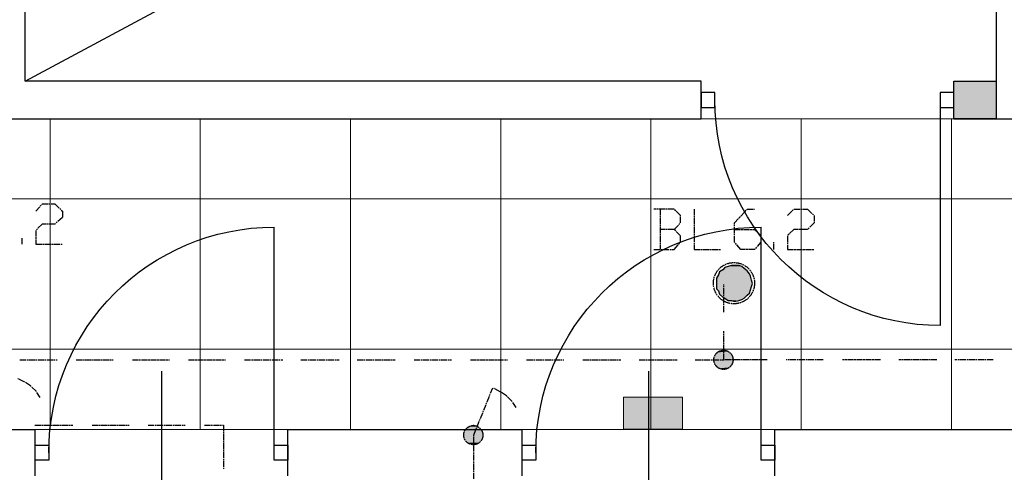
# Model space of a CAD drawing. Header units: millimetres. Extents: x -523 to 1404227, y -783705 to 1038705.
# Tile 476 of 508: x 906871 to 910804, y 223594 to 225400. Entities that reach past the tile are written whole.
import ezdxf

# ---------------------------------------------------------------- set-up
doc = ezdxf.new("R2010")
doc.units = ezdxf.units.MM
doc.linetypes.add('ACAD_ISO08W100', pattern=[36, 24, -3, 6, -3])
doc.layers.add('!!ELEKTRYKA', color=7, linetype='Continuous')

# ---------------------------------------------------------------- blocks, each defined once
blk = doc.blocks.new('dr1h901')
at = {"color": 0}
blk.add_line((-0.5, 0), (-0.5, 1), dxfattribs=at)
blk.add_line((0, 0.3622), (0, -0.2655))
blk.add_arc((-0.5, 0), 1, 0, 90, dxfattribs=at)
blk = doc.blocks.new('jamb')
blk.add_lwpolyline([(-0.5, -0.5), (-0.5, 0.5), (0.5, 0.5), (0.5, -0.5)], close=True)

msp = doc.modelspace()

# ---------------------------------------------------------------- hatches: boundary and pattern name
at = {"layer": '!!ELEKTRYKA'}
h = msp.add_hatch(color=252, dxfattribs=at)
h.dxf.hatch_style = 1
h.paths.add_polyline_path([(910772.7, 225155.06), (910602.7, 225155.06), (910602.7, 225005.06), (910772.7, 225005.06)])
at = {"layer": '!!ELEKTRYKA', "lineweight": 18}
msp.add_hatch(color=1, dxfattribs=at).paths.add_polyline_path([(909283.46, 223893.92), (909518.32, 223893.92), (909518.32, 223767.04), (909283.46, 223767.04)])

# ---------------------------------------------------------------- linework, layer by layer
at = {"layer": '!!ELEKTRYKA', "color": 252}
for p, q in [((906892.7, 225155.06), (906892.7, 227235.06)), ((906892.7, 225155.06), (910772.7, 227235.06)), ((910772.7, 225005.06), (910772.7, 227235.06)), ((909592.7, 225155.06), (906892.7, 225155.06)), ((909592.7, 225005.06), (909592.7, 225155.06)), ((910602.7, 225155.06), (910772.7, 225155.06)), ((910602.7, 225005.06), (910602.7, 225155.06)), ((909592.7, 225110.06), (909592.7, 225050.06)), ((909647.7, 225110.06), (909592.7, 225110.06)), ((909647.7, 225050.06), (909647.7, 225110.06)), ((910547.7, 225110.06), (910547.7, 225050.06)), ((910602.7, 225110.06), (910547.7, 225110.06)), ((910602.7, 225050.06), (910602.7, 225110.06)), ((909592.7, 225050.06), (909647.7, 225050.06)), ((910547.7, 225050.06), (910602.7, 225050.06)), ((906742.7, 225005.06), (909592.7, 225005.06)), ((910602.7, 225005.06), (911162.7, 225005.06)), ((910772.7, 225005.06), (910602.7, 225005.06)), ((906432.7, 223765.06), (906932.7, 223765.06)), ((906932.7, 223580.06), (906932.7, 223765.06)), ((907942.7, 223765.06), (908877.7, 223765.06)), ((907942.7, 223580.06), (907942.7, 223765.06)), ((908877.7, 223580.06), (908877.7, 223765.06)), ((909887.7, 223765.06), (911112.7, 223765.06)), ((909887.7, 223580.06), (909887.7, 223765.06))]:
    msp.add_line(p, q, dxfattribs=at)
at = {"layer": '!!ELEKTRYKA', "color": 252, "lineweight": 20}
for p, q in [((909592.7, 225005.06), (909592.7, 225155.06)), ((910602.7, 225155.06), (910602.7, 225005.06))]:
    msp.add_line(p, q, dxfattribs=at)
at = {"layer": '!!ELEKTRYKA', "color": 252, "extrusion": (0, 0, -1)}
msp.add_line((910547.7, 225080.06), (910547.7, 224180.06), dxfattribs=at)
at = {"layer": '!!ELEKTRYKA', "color": 252, "lineweight": 15, "ltscale": 15}
for p, q in [((906992.7, 225005.06), (906992.7, 223765.06)), ((907592.7, 225005.06), (907592.7, 223765.06)), ((908192.7, 225005.06), (908192.7, 223765.06)), ((908792.7, 225005.06), (908792.7, 223765.06)), ((909392.7, 225005.06), (909392.7, 223765.06)), ((909592.7, 225005.06), (910602.7, 225005.06)), ((909992.7, 225005.06), (909992.7, 223765.06)), ((910592.7, 225005.06), (910592.7, 223765.06)), ((904592.7, 224685.06), (912852.7, 224685.06)), ((904592.7, 224085.06), (912852.7, 224085.06)), ((906932.7, 223765.06), (907942.7, 223765.06)), ((908877.7, 223765.06), (909887.7, 223765.06))]:
    msp.add_line(p, q, dxfattribs=at)
at = {"layer": '!!ELEKTRYKA', "color": 5, "linetype": 'ACAD_ISO08W100', "lineweight": -3}
for points in [[(906936.16, 224635.69), (906961.46, 224665.32), (907012.06, 224665.32), (907042.3, 224635.69), (907042.3, 224610.33), (907012.06, 224584.91), (906961.46, 224584.91), (906936.16, 224559.48), (906936.16, 224504.5), (907042.3, 224504.5)], [(909485.13, 224563.68), (909510.41, 224589.09), (909510.41, 224618.76), (909485.13, 224644.16), (909404.47, 224644.16)], [(909429.31, 224644.24), (909429.31, 224483.38)], [(909565.25, 224644.18), (909565.25, 224483.3), (909671.02, 224483.3)], [(909726.03, 224563.71), (909806.43, 224563.71), (909831.63, 224538.33), (909831.63, 224512.95), (909806.43, 224483.31), (909751.23, 224483.31), (909726.03, 224512.95), (909726.03, 224589.15), (909777.03, 224644.17), (909806.43, 224644.17)], [(909937.88, 224618.71), (909963.02, 224644.15), (910018.1, 224644.15), (910043.84, 224618.71), (910043.84, 224589.13), (910018.1, 224563.69), (909963.02, 224563.69), (909937.88, 224538.31), (909937.88, 224483.29), (910043.84, 224483.29)], [(906880.95, 224504.49), (906880.95, 224529.93)], [(909404.47, 224483.26), (909485.13, 224483.26), (909510.41, 224512.88), (909510.41, 224538.28), (909485.13, 224563.68), (909429.75, 224563.68)], [(909882.67, 224483.31), (909882.67, 224512.91)], [(909683.25, 224233.62), (909683.25, 224343.64)], [(909569.39, 224043.04), (909683.57, 224043.04), (909683.57, 224157.34)], [(906872.67, 224043.06), (907020.87, 224043.06)], [(907096.82, 224043.06), (907245.02, 224043.06)], [(907321.58, 224043.06), (907469.78, 224043.06)], [(907545.73, 224043.06), (907693.93, 224043.06)], [(907769.88, 224043.06), (907922.4, 224043.06)], [(907994.64, 224043.06), (908147.16, 224043.06)], [(908218.79, 224043.06), (908371.31, 224043.06)], [(908447.26, 224043.06), (908595.46, 224043.06)], [(908672.02, 224043.06), (908820.22, 224043.06)], [(908896.17, 224043.06), (909044.37, 224043.06)], [(909120.32, 224043.06), (909272.84, 224043.06)], [(909345.08, 224043.06), (909497.6, 224043.06)], [(909856.72, 224043.1), (909683.25, 224043.1)], [(910080.93, 224043.07), (909933.05, 224043.07)], [(910309.64, 224043.07), (910157.56, 224043.07)], [(910534.15, 224043.07), (910382.08, 224043.07)], [(910758.67, 224043.07), (910606, 224043.07)], [(906953.32, 223892.41), (906936.64, 223917.79), (906915.03, 223938.97), (906889.71, 223955.89), (906864.39, 223968.55)], [(908684.75, 223568.86), (908684.75, 223742.41), (908761.15, 223932.93)], [(908853.86, 223852.55), (908836.89, 223877.94), (908815.68, 223899.15), (908790.24, 223916.05), (908764.79, 223928.77)], [(906931.98, 223782.37), (907084.02, 223782.37)], [(907160.65, 223782.37), (907308.36, 223782.37)], [(907385, 223782.37), (907532.71, 223782.37)], [(907608.96, 223782.37), (907684.96, 223782.37), (907684.96, 223608.83)]]:
    msp.add_lwpolyline(points, dxfattribs=at)
msp.add_lwpolyline([(909798.37, 224347.78), (909794.16, 224360.51), (909789.96, 224377.44), (909785.76, 224385.91), (909776.75, 224398.57), (909764.14, 224407.04), (909755.74, 224415.51), (909743.13, 224419.77), (909726.32, 224419.77), (909713.71, 224419.77), (909701.1, 224415.51), (909687.89, 224411.3), (909679.48, 224402.84), (909666.88, 224394.37), (909662.67, 224381.64), (909654.27, 224368.97), (909654.27, 224356.24), (909654.27, 224343.58), (909654.27, 224326.64), (909662.67, 224318.18), (909666.88, 224305.45), (909679.48, 224292.78), (909687.89, 224288.52), (909701.1, 224280.05), (909713.71, 224280.05), (909726.32, 224275.85), (909743.13, 224280.05), (909755.74, 224284.31), (909764.14, 224288.52), (909776.75, 224301.25), (909785.76, 224309.71), (909789.96, 224322.38), (909794.16, 224335.11)], close=True, dxfattribs=at)
at = {"layer": '!!ELEKTRYKA', "color": 1, "lineweight": 18}
msp.add_lwpolyline([(909283.46, 223893.92), (909518.32, 223893.92), (909518.32, 223767.04), (909283.46, 223767.04)], close=True, dxfattribs=at)
at = {"layer": '!!ELEKTRYKA', "color": 5, "linetype": 'ACAD_ISO08W100', "lineweight": -3}
for centre, radius in [((909724.08, 224348.95), 82.22), ((909682.18, 224043.28), 38.32), ((909682.18, 224043.28), 38.32), ((908683.08, 223742.7), 38.29), ((908683.08, 223742.7), 38.29)]:
    msp.add_circle(centre, radius, dxfattribs=at)
at = {"layer": '!!ELEKTRYKA', "color": 252, "extrusion": (0, 0, -1)}
msp.add_arc((-910547.7, 225080.06), 900, 270, 0, dxfattribs=at)
at = {"layer": '!!ELEKTRYKA', "color": 5, "linetype": 'ACAD_ISO08W100', "lineweight": -3}
for points in [[(909687.45, 224411.41), (909763.68, 224407.15), (909683.25, 224407.15)], [(909696.48, 224415.55), (909760.11, 224411.29), (909688.08, 224411.29)], [(909688.08, 224411.29), (909760.11, 224411.29), (909764.31, 224407.08)], [(909696.36, 224415.59), (909755.78, 224415.59), (909759.98, 224411.32)], [(909708.9, 224419.84), (909747.31, 224415.57), (909700.5, 224415.57)], [(909708.78, 224419.87), (909742.39, 224419.87), (909746.59, 224415.61)], [(909658.47, 224377.44), (909794.16, 224368.97), (909654.27, 224368.97)], [(909662.61, 224381.69), (909789.89, 224377.43), (909658.41, 224377.43)], [(909658.41, 224377.43), (909789.89, 224377.43), (909794.1, 224368.96)], [(909666.75, 224385.95), (909789.83, 224381.68), (909662.55, 224381.68)], [(909662.55, 224381.68), (909789.83, 224381.68), (909789.83, 224377.48)], [(909675.09, 224398.66), (909780.75, 224394.4), (909666.69, 224394.4)], [(909666.69, 224394.4), (909784.96, 224385.94), (909666.69, 224385.94)], [(909666.69, 224394.4), (909780.75, 224394.4), (909784.96, 224385.94)], [(909666.69, 224385.94), (909784.96, 224385.94), (909789.76, 224381.73)], [(909679.17, 224402.91), (909776.42, 224398.64), (909674.97, 224398.64)], [(909674.97, 224398.64), (909776.42, 224398.64), (909780.62, 224394.44)], [(909683.31, 224407.16), (909772.15, 224402.9), (909679.11, 224402.9)], [(909679.11, 224402.9), (909772.15, 224402.9), (909776.35, 224398.69)], [(909683.25, 224407.15), (909763.68, 224407.15), (909772.09, 224402.95)], [(909654.27, 224368.97), (909794.16, 224360.51), (909654.27, 224360.51)], [(909654.27, 224368.97), (909794.16, 224368.97), (909794.16, 224360.51)], [(909654.27, 224360.51), (909794.16, 224356.24), (909654.27, 224356.24)], [(909654.27, 224360.51), (909794.16, 224360.51), (909794.16, 224356.24)], [(909654.27, 224356.24), (909798.37, 224347.78), (909654.27, 224347.78)], [(909654.27, 224356.24), (909794.16, 224356.24), (909798.37, 224347.78)], [(909654.27, 224347.78), (909794.16, 224343.58), (909654.27, 224343.58)], [(909654.27, 224347.78), (909798.37, 224347.78), (909794.16, 224343.58)], [(909654.27, 224343.58), (909794.16, 224335.11), (909654.27, 224335.11)], [(909654.27, 224343.58), (909794.16, 224343.58), (909794.16, 224335.11)], [(909654.27, 224335.11), (909794.16, 224326.64), (909654.27, 224326.64)], [(909654.27, 224335.11), (909794.16, 224335.11), (909794.16, 224326.64)], [(909654.27, 224326.64), (909789.96, 224322.38), (909658.47, 224322.38)], [(909654.27, 224326.64), (909794.16, 224326.64), (909789.96, 224322.38)], [(909658.41, 224322.43), (909789.89, 224318.17), (909662.61, 224318.17)], [(909658.41, 224322.43), (909789.89, 224322.43), (909789.89, 224318.17)], [(909662.55, 224318.16), (909785.02, 224309.7), (909666.75, 224309.7)], [(909662.55, 224318.16), (909789.83, 224318.16), (909785.02, 224309.7)], [(909666.69, 224309.75), (909780.75, 224305.49), (909666.69, 224305.49)], [(909666.69, 224309.75), (909784.96, 224309.75), (909780.75, 224305.49)], [(909666.69, 224305.49), (909776.55, 224301.29), (909675.09, 224301.29)], [(909666.69, 224305.49), (909780.75, 224305.49), (909776.55, 224301.29)], [(909674.97, 224301.28), (909772.22, 224292.81), (909679.17, 224292.81)], [(909674.97, 224301.28), (909776.42, 224301.28), (909772.22, 224292.81)], [(909679.11, 224292.87), (909763.75, 224288.6), (909683.31, 224288.6)], [(909679.11, 224292.87), (909772.15, 224292.87), (909763.75, 224288.6)], [(909688.08, 224288.54), (909755.9, 224284.28), (909696.48, 224284.28)], [(909688.08, 224288.54), (909760.11, 224288.54), (909755.9, 224284.28)], [(909696.36, 224284.33), (909747.37, 224280.13), (909700.56, 224280.13)], [(909696.36, 224284.33), (909755.78, 224284.33), (909747.37, 224280.13)], [(909712.92, 224280.17), (909733.92, 224280.17), (909725.52, 224275.91)], [(909717.35, 224059.98), (909645.3, 224051.51), (909721.56, 224051.51)], [(909717.35, 224059.98), (909649.5, 224059.98), (909645.3, 224051.51)], [(909708.88, 224072.71), (909649.44, 224068.51), (909713.08, 224068.51)], [(909708.88, 224072.71), (909657.84, 224072.71), (909649.44, 224068.51)], [(909713.08, 224068.51), (909649.44, 224060.04), (909717.29, 224060.04)], [(909713.08, 224068.51), (909649.44, 224068.51), (909649.44, 224060.04)], [(909705.24, 224076.87), (909658.41, 224072.61), (909709.44, 224072.61)], [(909705.24, 224076.87), (909662.61, 224076.87), (909658.41, 224072.61)], [(909696.17, 224081.14), (909662.55, 224076.88), (909705.17, 224076.88)], [(909696.17, 224081.14), (909670.95, 224081.14), (909662.55, 224076.88)], [(909721.56, 224051.51), (909645.3, 224047.31), (909721.56, 224047.31)], [(909721.56, 224051.51), (909645.3, 224051.51), (909645.3, 224047.31)], [(909721.56, 224047.31), (909645.3, 224038.84), (909721.56, 224038.84)], [(909721.56, 224047.31), (909645.3, 224047.31), (909645.3, 224038.84)], [(909721.56, 224038.84), (909645.3, 224030.37), (909721.56, 224030.37)], [(909721.56, 224038.84), (909645.3, 224038.84), (909645.3, 224030.37)], [(909721.56, 224030.37), (909645.3, 224030.37), (909649.5, 224026.11)], [(909721.49, 224030.38), (909649.44, 224026.18), (909717.29, 224026.18)], [(909717.29, 224026.18), (909649.44, 224026.18), (909653.64, 224017.71)], [(909717.91, 224026.07), (909654.27, 224017.61), (909713.71, 224017.61)], [(909713.71, 224017.61), (909654.27, 224017.61), (909658.47, 224013.34)], [(909713.64, 224017.61), (909658.41, 224013.35), (909709.44, 224013.35)], [(909709.44, 224013.35), (909658.41, 224013.35), (909666.81, 224009.15)], [(909709.31, 224013.42), (909666.69, 224009.16), (909700.31, 224009.16)], [(909700.31, 224009.16), (909666.69, 224009.16), (909670.89, 224004.96)], [(909700.24, 224009.17), (909670.83, 224004.96), (909696.04, 224004.96)], [(908684.26, 223784.84), (908675.77, 223780.6), (908688.51, 223780.6)], [(908714.04, 223767.94), (908646.1, 223759.45), (908718.29, 223759.45)], [(908714.04, 223767.94), (908650.35, 223767.94), (908646.1, 223759.45)], [(908718.29, 223759.45), (908646.1, 223755.2), (908722.53, 223755.2)], [(908718.29, 223759.45), (908646.1, 223759.45), (908646.1, 223755.2)], [(908722.53, 223755.2), (908646.1, 223746.77), (908722.53, 223746.77)], [(908722.53, 223755.2), (908646.1, 223755.2), (908646.1, 223746.77)], [(908722.53, 223746.77), (908646.1, 223738.28), (908722.53, 223738.28)], [(908722.53, 223746.77), (908646.1, 223746.77), (908646.1, 223738.28)], [(908710.38, 223772.05), (908650.93, 223767.8), (908714.62, 223767.8)], [(908710.38, 223772.05), (908655.18, 223772.05), (908650.93, 223767.8)], [(908706.02, 223776.32), (908655.07, 223772.08), (908710.27, 223772.08)], [(908706.02, 223776.32), (908663.56, 223776.32), (908655.07, 223772.08)], [(908697.32, 223780.57), (908663.35, 223776.32), (908705.81, 223776.32)], [(908697.32, 223780.57), (908667.6, 223780.57), (908663.35, 223776.32)], [(908722.53, 223738.28), (908646.1, 223729.78), (908718.29, 223729.78)], [(908722.53, 223738.28), (908646.1, 223738.28), (908646.1, 223729.78)], [(908718.29, 223729.78), (908646.1, 223729.78), (908650.35, 223725.6)], [(908718.87, 223729.71), (908650.93, 223725.46), (908718.87, 223725.46)], [(908718.87, 223725.46), (908650.93, 223725.46), (908655.18, 223717.03)], [(908718.76, 223725.5), (908655.07, 223717), (908714.52, 223717)], [(908714.52, 223717), (908655.07, 223717), (908659.32, 223712.82)], [(908714.41, 223717.04), (908659.21, 223712.79), (908705.92, 223712.79)], [(908705.92, 223712.79), (908659.21, 223712.79), (908667.7, 223708.61)], [(908705.7, 223712.85), (908667.49, 223708.61), (908701.46, 223708.61)], [(908692.86, 223708.64), (908671.63, 223708.64), (908680.12, 223704.4)], [(908693.34, 223708.54), (908680.61, 223704.29), (908689.09, 223704.29)]]:
    msp.add_solid(points, dxfattribs=at)

# ---------------------------------------------------------------- block references
at = {"layer": '!!ELEKTRYKA', "color": 252, "xscale": -900, "yscale": 900, "zscale": -900}
for p in [(907437.7, 223672.56), (909382.7, 223672.56)]:
    msp.add_blockref('dr1h901', p, dxfattribs=at)
at = {"layer": '!!ELEKTRYKA', "color": 252, "xscale": 55, "yscale": 59.99999999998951, "zscale": 55, "rotation": 180}
for p in [(906960.2, 223672.56), (907915.2, 223672.56), (908905.2, 223672.56), (909860.2, 223672.56)]:
    msp.add_blockref('jamb', p, dxfattribs=at)

doc.saveas('drawing.dxf')
